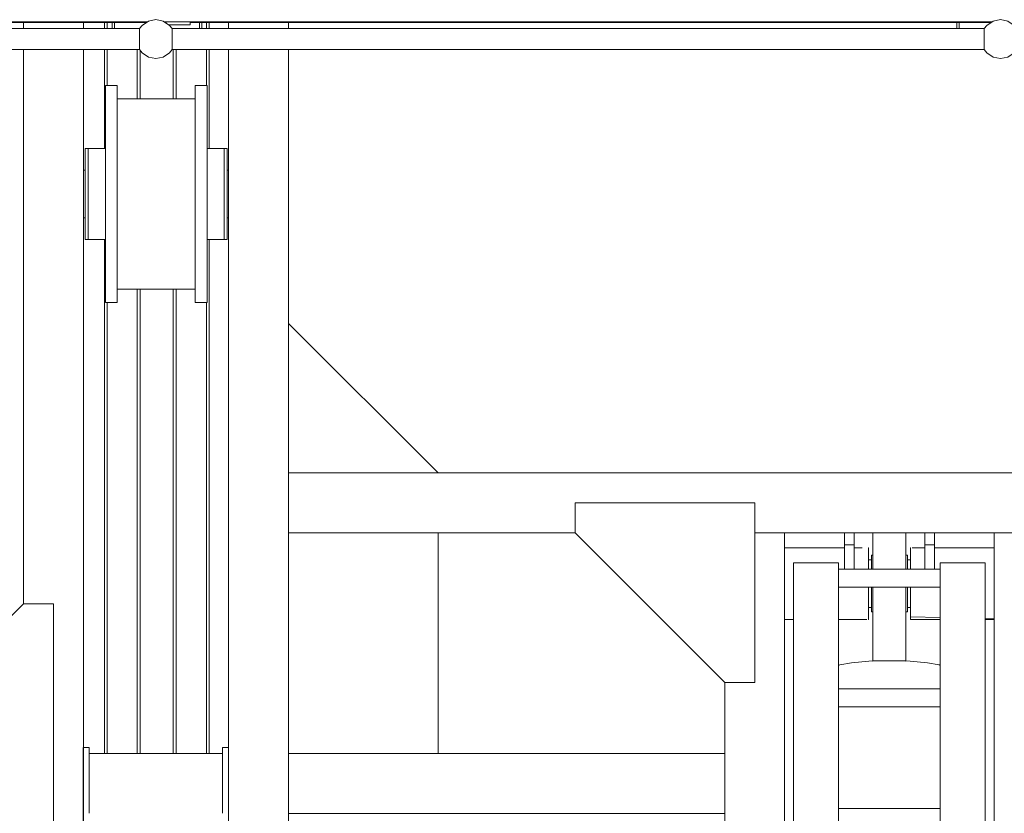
# Model space of a CAD drawing. Header units: millimetres. Extents: x 53746 to 116821, y -810352 to -765802.
# Tile 279 of 347: x 91160 to 92805, y -774552 to -773226. Entities that reach past the tile are written whole.
import ezdxf

# ---------------------------------------------------------------- set-up
doc = ezdxf.new("R2010")
doc.units = ezdxf.units.MM
doc.header["$MEASUREMENT"] = 0
for name, color, linetype, lineweight in [('Main Cradle Rails', 7, 'Continuous', 0), ('Side Cradle Hydraulic Arm Support', 7, 'Continuous', 0), ('Side Cradle Stbd', 7, 'Continuous', 0), ('Side Cradle Tower Platform', 7, 'Continuous', 0), ('Side Slip Rails', 7, 'Continuous', 0)]:
    doc.layers.add(name, color=color, linetype=linetype, lineweight=lineweight)

# ---------------------------------------------------------------- blocks, each defined once
blk = doc.blocks.new('*U82')
at = {"layer": 'Side Cradle Hydraulic Arm Support', "color": 7, "linetype": 'Continuous', "lineweight": 0}
for p, q in [((-175, -1059.4), (-175, 1359.5)), ((175, 1359.5), (175, -1059.4)), ((-160, 990.9), (-160, -1009.4)), ((-85, 990.9), (-85, -1009.4)), ((85, -968.7), (85, 990.9)), ((160, 990.9), (160, -1009.4)), ((275, -809.4), (275, 216.7)), ((-85, -598.7), (85, -598.7)), ((275, -690.5), (275, -690.5)), ((-85, -768.7), (85, -768.7)), ((85, -798.7), (-85, -798.7)), ((83.1, -838.7), (85, -837.5)), ((27.5, -845.4), (-27.5, -845.4)), ((-175, -914.4), (-160, -914.4)), ((-160, -915.8), (-175, -915.4)), ((-160, -919), (-160, -919)), ((85, -914.4), (37.5, -914.4)), ((175, -914.4), (160, -914.4)), ((160, -919), (160, -919)), ((-30, -934.4), (-35, -934.4)), ((-30, -934.5), (-35, -934.5)), ((-30, -934.5), (-35, -934.5)), ((-35, -934.5), (-30, -934.5)), ((-35, -934.5), (-30, -934.5)), ((-27.5, -927.1), (-30, -927.1)), ((30, -927.1), (27.5, -927.1)), ((35, -934.4), (30, -934.4)), ((35, -934.5), (30, -934.5)), ((30, -934.5), (35, -934.5)), ((30, -934.5), (35, -934.5)), ((85, -968.7), (-85, -968.7)), ((85, -968.7), (85, -998.7)), ((-85, -998.7), (85, -998.7)), ((-75, -998.7), (-75, -1039.4)), ((-59, -1039.4), (-59, -998.7)), ((59, -1039.4), (59, -998.7)), ((75, -998.7), (75, -1039.4)), ((85, -1009.4), (85, -998.7)), ((-160, -1009.4), (-85, -1009.4)), ((-35, -1014.4), (-30, -1014.4)), ((-35, -1014.4), (-30, -1014.4)), ((-30, -1014.4), (-30, -1014.4)), ((-30, -1014.4), (-30, -1014.4)), ((30, -1014.4), (35, -1014.4)), ((35, -1014.4), (30, -1014.4)), ((30, -1014.4), (35, -1014.4)), ((160, -1009.4), (85, -1009.4)), ((-175, -1034.4), (-75, -1034.4)), ((-59, -1034.4), (-37.8, -1034.4)), ((-59, -1034.4), (-59, -1034.4)), ((-35.5, -1034.4), (-35, -1034.4)), ((-35, -1034.4), (-35, -1029.9)), ((-27.5, -1021.8), (-30, -1021.8)), ((30, -1021.8), (27.5, -1021.8)), ((35, -1029.9), (35, -1034.4)), ((35.8, -1034.4), (35, -1034.4)), ((59, -1034.4), (45.8, -1034.4)), ((175, -1034.4), (75, -1034.4)), ((-75, -1039.4), (-75, -1059.4)), ((-75, -1039.4), (-59, -1039.4)), ((-59, -1059.4), (-59, -1039.4)), ((59, -1059.4), (59, -1039.4)), ((75, -1039.4), (59, -1039.4)), ((75, -1039.4), (75, -1059.4)), ((225, -1059.4), (-225, -1059.4)), ((-175, -1059.4), (-175, -1059.4)), ((-59, -1059.4), (-75, -1059.4)), ((59, -1059.4), (75, -1059.4)), ((59, -1059.4), (59, -1059.4)), ((75, -1059.4), (75, -1059.4)), ((1003.7, -1059.4), (525, -1059.4)), ((1003.7, -1159.4), (-1003.6, -1159.4))]:
    blk.add_line(p, q, dxfattribs=at)
at = {"layer": 'Side Cradle Hydraulic Arm Support', "color": 7, "linetype": 'Continuous', "lineweight": 0, "flags": 128}
for points in [[(275, -690.5), (275, -690.5), (275, -690.5)], [(525, -1109.4), (225, -1109.4), (225, -809.4), (275, -809.4), (525, -1059.4), (525, -1109.4)], [(-85, -837.5), (-83.1, -838.7), (-63.6, -842.2), (-34.4, -844.6), (0, -845.4), (34.4, -844.6), (63.6, -842.2), (83.1, -838.7)], [(-27.5, -844.8), (-27.5, -845.4), (-27.5, -968.7)], [(27.5, -844.8), (27.5, -844.8), (0, -845.4), (-27.5, -844.8), (-27.5, -844.8)], [(27.5, -844.8), (27.5, -845.4), (27.5, -968.7)], [(-175, -914.4), (-175, -914.4), (-175, -914.4)], [(-85, -914.4), (-35, -914.4), (-35, -919), (-85, -917.7)], [(-85, -917.7), (-35, -919), (-35, -932), (-35, -951.5), (-35, -968.7)], [(35.5, -914.4), (35, -914.4), (35, -919), (35, -932), (35, -951.5), (35, -968.7)], [(-30, -968.7), (-30, -963.4), (-30, -946.4), (-30, -933.6), (-30, -927.1), (-30, -927.1)], [(30, -968.7), (30, -963.4), (30, -946.4), (30, -933.6), (30, -927.1), (30, -927.1)], [(-35, -998.7), (-35, -1016.9), (-35, -1029.9)], [(-30, -1021.8), (-30, -1021.2), (-30, -1013.4), (-30, -999.7), (-30, -998.7)], [(-27.5, -998.7), (-27.5, -1018.7), (-27.5, -1045.3), (-27.5, -1059.4)], [(27.5, -998.7), (27.5, -1018.7), (27.5, -1045.3), (27.5, -1059.4)], [(30, -1021.8), (30, -1021.2), (30, -1013.4), (30, -999.7), (30, -998.7)], [(35, -998.7), (35, -1016.9), (35, -1029.9)], [(75, -1030.9), (75, -1030.9), (75, -1030.9)]]:
    blk.add_lwpolyline(points, dxfattribs=at)
at = {"layer": 'Side Cradle Stbd', "color": 7, "linetype": 'Continuous', "lineweight": 0}
for p, q in [((275, -590.5), (1003.7, -590.5)), ((1003.7, -690.5), (275, -690.5)), ((753.7, -1059.4), (753.7, -690.5)), ((1003.7, -1409.4), (753.7, -1159.4))]:
    blk.add_line(p, q, dxfattribs=at)
blk = doc.blocks.new('*U57')
at = {"layer": 'Side Cradle Stbd', "color": 7, "linetype": 'Continuous', "lineweight": 0}
for p, q in [((5883.5, 14845.8), (5883.5, 14835.8)), ((5983.5, 14845.8), (5983.5, 14835.8)), ((6225.9, 14835.8), (6225.9, 14845.8)), ((6325.9, 14835.8), (6325.9, 14845.8)), ((5883.5, 14800.8), (5883.5, 13874.7)), ((5983.5, 14800.8), (5983.5, 13589)), ((6225.9, 13589), (6225.9, 14800.8)), ((6325.9, 13274.5), (6325.9, 14800.8)), ((6040, 14740.7), (6040, 14726.9)), ((6190, 14740.7), (6190, 14726.9)), ((6040, 14718.5), (6170, 14718.5)), ((5986.5, 14629.9), (5986.5, 14635.7)), ((5986.5, 14613.3), (5986.5, 14629.9)), ((6020, 14628.8), (6020, 14559.5)), ((6170, 14628.8), (6170, 14559.5)), ((6190, 14629.9), (6190, 14635.7)), ((6218.5, 14629.9), (6218.5, 14635.7)), ((6218.5, 14613.3), (6218.5, 14629.9)), ((5983.5, 14599.5), (5986.5, 14599.5)), ((6218.5, 14559.5), (6218.5, 14588.6)), ((6223.5, 14596.4), (6223.5, 14599.5)), ((6223.5, 14599.5), (6225.9, 14599.5)), ((6218.5, 14530.3), (6218.5, 14559.5)), ((5986.5, 14519.5), (5983.5, 14519.5)), ((6225.9, 14519.5), (6223.5, 14519.5)), ((6170, 14400.5), (6040, 14400.5)), ((5883.5, 13874.7), (5633.5, 13624.7)), ((5933.5, 13874.7), (5883.5, 13874.7)), ((5933.5, 13589), (5933.5, 13874.7)), ((5982.9, 13634.5), (5982.9, 13589)), ((5992.9, 13634.5), (5982.9, 13634.5)), ((5992.9, 13624.5), (5992.9, 13634.5)), ((6215.9, 13634.5), (6215.9, 13624.5)), ((6225.9, 13634.5), (6215.9, 13634.5)), ((5992.9, 13624.5), (6215.9, 13624.5)), ((5992.9, 13624.5), (5992.9, 13589)), ((6215.9, 13589), (6215.9, 13624.5)), ((5933.5, 13274.7), (5933.5, 13589)), ((5982.9, 13589), (5982.9, 13584.5)), ((5983.5, 13589), (5983.5, 12074.5)), ((5992.9, 13589), (5992.9, 13524.5)), ((6215.9, 13524.5), (6215.9, 13589)), ((6225.9, 12074.5), (6225.9, 13589))]:
    blk.add_line(p, q, dxfattribs=at)
at = {"layer": 'Side Cradle Stbd', "color": 7, "linetype": 'Continuous', "lineweight": 0, "flags": 128}
for points in [[(6020, 14740.7), (6020, 14740.7), (6040, 14740.7)], [(6020, 14740.7), (6020, 14726.9), (6020, 14687.6), (6020, 14628.8)], [(6170, 14740.7), (6170, 14740.7), (6190, 14740.7)], [(6170, 14740.7), (6170, 14726.9), (6170, 14687.6), (6170, 14628.8)], [(6040, 14726.9), (6040, 14687.6), (6040, 14628.8), (6040, 14559.5), (6040, 14490.1), (6040, 14431.3), (6040, 14392.1), (6040, 14378.3), (6020, 14378.3), (6020, 14378.3)], [(6190, 14726.9), (6190, 14687.6), (6190, 14628.8), (6190, 14559.5), (6190, 14490.1), (6190, 14431.3), (6190, 14392.1), (6190, 14378.3), (6170, 14378.3), (6170, 14378.3)], [(5991.5, 14559.5), (5991.5, 14559.5), (5991.5, 14588.6), (5991.5, 14613.3), (5991.5, 14629.9), (5991.5, 14635.7), (5986.5, 14635.7)], [(6020, 14635.7), (5991.5, 14635.7), (5991.5, 14635.7)], [(6218.5, 14635.7), (6218.5, 14635.7), (6190, 14635.7)], [(6218.5, 14483.3), (6218.5, 14483.3), (6223.5, 14483.3), (6223.5, 14489.1), (6223.5, 14505.6), (6223.5, 14530.3), (6223.5, 14559.5), (6223.5, 14588.6), (6223.5, 14613.3), (6223.5, 14629.9), (6223.5, 14635.7), (6218.5, 14635.7)], [(5986.5, 14483.3), (5986.5, 14489.1), (5986.5, 14505.6), (5986.5, 14530.3), (5986.5, 14559.5), (5986.5, 14588.6), (5986.5, 14613.3)], [(6218.5, 14530.3), (6218.5, 14530.3), (6218.5, 14559.5), (6218.5, 14588.6), (6218.5, 14613.3)], [(6190, 14588.6), (6190, 14585), (6190, 14559.5)], [(6223.5, 14596.4), (6223.5, 14594.9), (6223.5, 14588.6)], [(6223.5, 14588.6), (6223.5, 14588), (6223.5, 14587.8), (6223.5, 14587.7)], [(5991.5, 14505.6), (5991.5, 14530.3), (5991.5, 14559.5), (5991.5, 14559.5)], [(6020, 14559.5), (6020, 14490.1), (6020, 14431.3), (6020, 14392.1), (6020, 14378.3)], [(6170, 14559.5), (6170, 14490.1), (6170, 14431.3), (6170, 14392.1), (6170, 14378.3)], [(6223.5, 14544.2), (6223.5, 14544.2), (6223.5, 14544.2), (6223.5, 14542.8), (6223.5, 14531.2), (6223.5, 14531.2)], [(6190, 14483.3), (6218.5, 14483.3), (6218.5, 14489.1), (6218.5, 14505.6), (6218.5, 14530.3), (6218.5, 14530.3)], [(6190, 14530.3), (6190, 14530.3), (6190, 14527.2), (6190, 14505.6), (6190, 14505.6)], [(6223.5, 14531.2), (6223.5, 14531.2), (6223.5, 14531.2), (6223.5, 14530.9), (6223.5, 14530.9), (6223.5, 14530.3)], [(6223.5, 14530.3), (6223.5, 14530.1), (6223.5, 14522.5), (6223.5, 14522.5), (6223.5, 14522.5), (6223.5, 14522), (6223.5, 14519.5), (6223.5, 14519.5), (6223.5, 14519.5)], [(5991.5, 14483.3), (5991.5, 14489.1), (5991.5, 14505.6), (5991.5, 14505.6)], [(6190, 14505.6), (6190, 14505.6), (6190, 14503.5), (6190, 14490.1)], [(6190, 14490.1), (6190, 14489.1), (6190, 14489.1), (6190, 14488.3), (6190, 14483.3), (6190, 14483.3), (6190, 14483.3)], [(5986.5, 14483.3), (5986.5, 14483.3), (5991.5, 14483.3), (5991.5, 14483.3)], [(5991.5, 14483.3), (5991.5, 14483.3), (6020, 14483.3)], [(5982.9, 13414.5), (5982.9, 13434), (5982.9, 13524.5), (5982.9, 13584.5)]]:
    blk.add_lwpolyline(points, dxfattribs=at)
at = {"layer": 'Side Cradle Tower Platform', "color": 7, "linetype": 'Continuous', "lineweight": 0}
for p, q in [((6090.3, 14847.3), (4707.5, 14847.3)), ((4720.9, 14835.8), (6077, 14835.8)), ((6088.1, 14845.8), (4751, 14845.8)), ((6031.3, 14845.8), (6031.3, 14835.8)), ((6035.3, 14835.8), (6035.3, 14845.8)), ((7501.1, 14847.3), (6118.3, 14847.3)), ((6121.8, 14845.8), (6120.5, 14845.8)), ((6121.8, 14847.3), (6121.8, 14844.9)), ((6161.8, 14842.3), (6126.8, 14842.3)), ((6126.8, 14842.3), (6126.8, 14841.6)), ((6131.6, 14835.8), (7487.7, 14835.8)), ((6161.8, 14842.3), (6161.8, 14847.3)), ((7498.8, 14845.8), (6161.8, 14845.8)), ((6177.3, 14845.8), (6177.3, 14835.8)), ((6181.3, 14845.8), (6181.3, 14835.8)), ((7442, 14845.8), (7442, 14835.8)), ((7446, 14835.8), (7446, 14845.8)), ((6077, 14800.8), (4720.9, 14800.8)), ((6077, 14811.6), (6077, 14811.6)), ((6077, 14811.6), (6077, 14808.8)), ((6077.1, 14802.1), (6077.1, 14801.4)), ((6131.6, 14808.7), (6131.6, 14811.6)), ((6131.6, 14800.8), (6131.6, 14801.4)), ((7487.7, 14800.8), (6131.6, 14800.8)), ((7487.8, 14811.6), (7487.8, 14807.4)), ((7487.8, 14811.6), (7487.8, 14811.6)), ((7487.8, 14802.1), (7487.8, 14801.1))]:
    blk.add_line(p, q, dxfattribs=at)
at = {"layer": 'Side Cradle Tower Platform', "color": 7, "linetype": 'Continuous', "lineweight": 0, "flags": 128}
for points in [[(6077, 14835.8), (6081.3, 14841.2), (6091.9, 14848.3), (6104.3, 14850.8), (6116.7, 14848.3), (6127.3, 14841.2), (6131.6, 14835.8)], [(7487.7, 14835.8), (7492.1, 14841.2), (7502.6, 14848.3), (7515, 14850.8), (7527.5, 14848.3), (7538, 14841.2), (7542.4, 14835.8)], [(6077, 14830.8), (6077, 14832.5), (6077, 14834.3), (6077, 14834.4), (6077, 14834.6), (6077, 14835.1), (6077, 14835.8), (6077, 14835.8)], [(6131.6, 14835.8), (6131.6, 14835.8), (6131.5, 14835.6)], [(6131.5, 14835.6), (6131.5, 14835.1), (6131.5, 14834.4), (6131.6, 14834.3), (6131.6, 14832.5), (6131.6, 14830.8)], [(7487.7, 14834.6), (7487.7, 14834.8), (7487.7, 14835.8), (7487.7, 14835.8)], [(7487.8, 14829.9), (7487.9, 14830.5), (7487.9, 14830.6), (7487.7, 14830.8), (7487.7, 14831.7), (7487.7, 14834.3), (7487.8, 14834.4), (7487.7, 14834.6)], [(6077.2, 14830.5), (6077.2, 14830.6), (6077, 14830.8)], [(6077, 14829.6), (6077, 14829.6), (6077.1, 14829.9), (6077.2, 14830.5)], [(6077, 14811.6), (6077, 14812.2), (6077, 14814.9), (6077, 14818.3), (6077, 14818.8), (6077, 14821.6), (6077, 14824.9), (6077, 14825), (6077, 14827.8), (6077, 14829.6)], [(6131.6, 14830.8), (6131.4, 14830.6), (6131.4, 14830.5), (6131.5, 14829.9)], [(6131.5, 14829.9), (6131.6, 14829.6), (6131.6, 14829.6)], [(6131.6, 14829.6), (6131.6, 14827.8), (6131.6, 14825), (6131.6, 14824.9), (6131.6, 14824.3)], [(6131.6, 14824.3), (6131.6, 14821.6), (6131.6, 14818.3), (6131.6, 14817.7), (6131.6, 14814.9), (6131.6, 14811.6), (6131.6, 14811.6)], [(7487.8, 14811.6), (7487.7, 14812.2), (7487.7, 14813.4), (7487.7, 14818.3), (7487.8, 14818.8), (7487.8, 14820.1), (7487.8, 14824.9), (7487.8, 14825), (7487.8, 14826.5), (7487.8, 14829.6)], [(7487.8, 14829.6), (7487.8, 14829.6), (7487.8, 14829.9)], [(6077, 14808.8), (6077, 14806.9), (6077, 14806.9), (6077.1, 14806.6), (6077.2, 14806), (6077.2, 14805.9)], [(6077.2, 14805.9), (6077, 14805.7), (6077, 14804)], [(6077, 14804), (6077, 14802.2), (6077.1, 14802.1)], [(6077.1, 14801.4), (6077.1, 14800.9), (6077, 14800.8)], [(6077, 14800.8), (6081.3, 14795.3), (6091.9, 14788.2), (6104.3, 14785.8), (6116.7, 14788.2), (6127.3, 14795.3), (6131.6, 14800.8)], [(6131.4, 14805.9), (6131.4, 14806), (6131.5, 14806.6), (6131.6, 14806.9), (6131.6, 14806.9), (6131.6, 14808.7)], [(6131.6, 14804), (6131.6, 14805.7), (6131.4, 14805.9)], [(6131.6, 14802.1), (6131.6, 14802.2), (6131.6, 14804)], [(6131.6, 14801.4), (6131.6, 14802), (6131.6, 14802.1)], [(7487.9, 14805.9), (7487.7, 14805.7), (7487.7, 14803.1)], [(7487.7, 14803.1), (7487.7, 14802.2), (7487.8, 14802.1)], [(7487.8, 14801.1), (7487.8, 14800.9), (7487.7, 14800.8)], [(7487.7, 14800.8), (7492.1, 14795.3), (7502.6, 14788.2), (7515, 14785.8), (7527.5, 14788.2), (7538, 14795.3), (7542.4, 14800.8)], [(7487.8, 14807.4), (7487.8, 14806.9), (7487.8, 14806.9), (7487.8, 14806.6), (7487.9, 14806), (7487.9, 14805.9)]]:
    blk.add_lwpolyline(points, dxfattribs=at)
at = {"layer": 'Side Slip Rails', "color": 7, "linetype": 'Continuous', "lineweight": 0}
for p, q in [((6018.4, 14835.8), (6018.4, 14845.8)), ((6023, 14835.8), (6023, 14845.8)), ((6188.7, 14835.8), (6188.7, 14845.8)), ((6193.4, 14835.8), (6193.4, 14845.8)), ((6018.4, 14635.7), (6018.4, 14800.8)), ((6023, 14740.7), (6023, 14800.8)), ((6073.4, 14718.5), (6073.4, 14800.8)), ((6133.4, 14718.5), (6133.4, 14800.8)), ((6138.4, 14718.5), (6138.4, 14800.8)), ((6188.7, 14740.7), (6188.7, 14800.8)), ((6193.4, 14635.7), (6193.4, 14800.8)), ((6078.4, 14718.5), (6078.4, 14799)), ((6018.4, 13624.5), (6018.4, 14483.3)), ((6193.4, 13624.5), (6193.4, 14483.3)), ((6073.4, 13624.5), (6073.4, 14400.5)), ((6078.4, 13624.5), (6078.4, 14400.5)), ((6133.4, 13624.5), (6133.4, 14400.5)), ((6138.4, 13624.5), (6138.4, 14400.5)), ((6023, 13624.5), (6023, 14378.3)), ((6188.7, 13624.5), (6188.7, 14378.3))]:
    blk.add_line(p, q, dxfattribs=at)
at = {"layer": 'Side Cradle Stbd', "color": 7, "linetype": 'Continuous', "lineweight": 0, "rotation": 180}
blk.add_blockref('*U82', (7329.6, 12933.9), dxfattribs=at)

msp = doc.modelspace()

# ---------------------------------------------------------------- block references
at = {"layer": 'Main Cradle Rails', "color": 7, "linetype": 'Continuous', "lineweight": 0}
msp.add_blockref('*U57', (85283.05, -788076.95), dxfattribs=at)

doc.saveas('drawing.dxf')
